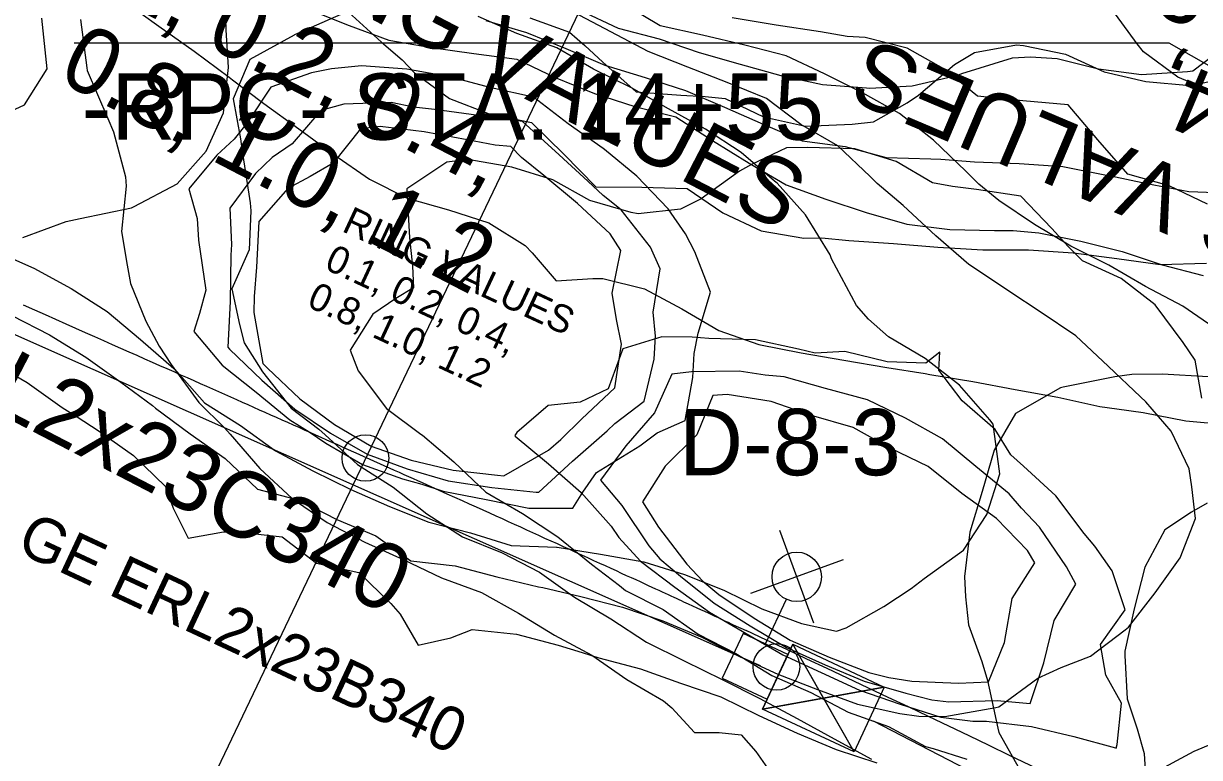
# Model space of a CAD drawing. Extents: x 1638506 to 1658005, y 834807 to 846788.
# Drawn here: x 1639907.1 to 1640119.8, y 842657.5 to 842790.3 of the extents above; entities that cross this region are included whole.
import ezdxf

# ---------------------------------------------------------------- set-up
doc = ezdxf.new("R2010")
doc.units = 0
for name, color, linetype in [('Default', 7, 'Continuous'), ('Old_Level_1', 7, 'Continuous'), ('Old_Level_2', 7, 'Continuous'), ('Scratch_Level_0', 7, 'Continuous')]:
    doc.layers.add(name, color=color, linetype=linetype)

msp = doc.modelspace()

# ---------------------------------------------------------------- linework, layer by layer
at = {"layer": 'Default'}
for p, q in [((1639782.61, 842788.6), (1640040.31, 842674.21)), ((1639916.24, 842786.79), (1640114.24, 842786.79)), ((1640114.23, 842786.79), (1640314.63, 842672.83)), ((1640050, 842681.84), (1640043.89, 842698.63)), ((1640055.36, 842693.27), (1640038.55, 842687.18)), ((1640046.96, 842690.24), (1640046.96, 842690.24)), ((1640041.29, 842678.08), (1640045.07, 842686.19)), ((1640048.49, 842685.98), (1640048.49, 842685.98)), ((1640057.3, 842658.55), (1640046.2, 842678.02)), ((1640062.77, 842670.29), (1640040.72, 842666.28)), ((1640060.76, 842664.16), (1640296.3, 842542.72))]:
    msp.add_line(p, q, dxfattribs=at)
for points in [[(1640041.58, 842668.11), (1640045.34, 842676.19), (1640037.24, 842679.97), (1640033.47, 842671.89)], [(1640057.3, 842658.55), (1640040.72, 842666.28), (1640046.2, 842678.02), (1640062.77, 842670.29)], [(1640051.75, 842668.28), (1640046.2, 842678.02), (1640040.72, 842666.28)], [(1640051.75, 842668.28), (1640062.77, 842670.29), (1640057.3, 842658.55)]]:
    msp.add_lwpolyline(points, close=True, dxfattribs=at)
msp.add_circle((1640046.94, 842690.22), 4.47, dxfattribs=at)
at = {"layer": 'Old_Level_1'}
for points in [[(1640123.18, 842734.8), (1640116.77, 842739.16), (1640109.99, 842742.71), (1640103.36, 842746.6), (1640096.52, 842750.02), (1640089.92, 842753.97), (1640083.5, 842758.31), (1640079.9, 842761.25), (1640077.53, 842763.62), (1640071.7, 842769.21), (1640065.51, 842774.04), (1640058.81, 842777.76), (1640051.97, 842781.2), (1640045.04, 842784.43), (1640037.52, 842786.41), (1640029.91, 842788.21), (1640022.25, 842789.88), (1640015.64, 842793.8)], [(1639958.84, 842792.75), (1639965.95, 842789.92), (1639973.14, 842787.3), (1639980.81, 842785.99), (1639988.54, 842784.86), (1639996.31, 842783.86), (1640003.24, 842780.53), (1640010.33, 842777.64), (1640017.62, 842775.3), (1640025.07, 842773.4), (1640031.67, 842769.16), (1640038.32, 842765.06), (1640045.03, 842761.14), (1640052.22, 842758.52), (1640059.49, 842756.12), (1640066.86, 842754.01), (1640074.65, 842753.05), (1640082.73, 842752.88), (1640086.08, 842752.88), (1640090.7, 842752.41), (1640098.31, 842750.95), (1640105.77, 842749.07), (1640113.03, 842746.65), (1640120.46, 842744.71)], [(1640082.47, 842717.85), (1640081.88, 842718.64), (1640076.36, 842724.9), (1640070.16, 842729.69), (1640063.54, 842733.6), (1640059.93, 842736.8), (1640057.74, 842739.28), (1640053.25, 842747.75), (1640053.01, 842748.47), (1640048.51, 842755.68), (1640043.37, 842761.4), (1640042.92, 842761.8), (1640036.89, 842766.96), (1640030.41, 842771.16), (1640023.71, 842774.89), (1640017.02, 842778.65), (1640010.15, 842782.03), (1640003.53, 842785.93), (1639996.29, 842788.5), (1639989.29, 842791.58)], [(1639990.72, 842790.87), (1639998.06, 842788.67), (1640005.14, 842785.75), (1640012.2, 842782.77), (1640019.52, 842780.52), (1640026.82, 842778.2), (1640033.86, 842775.17), (1640040.87, 842772.07), (1640047.93, 842769.1), (1640055.68, 842768.03), (1640063.1, 842766.05), (1640071.16, 842765.82), (1640072.97, 842765.79), (1640079.11, 842765.3), (1640087.14, 842765), (1640095.08, 842764.44), (1640102.67, 842762.92), (1640103.77, 842762.72), (1640110.25, 842761.39), (1640117.85, 842759.92), (1640125.88, 842759.6)], [(1640119.09, 842700.77), (1640118.43, 842706.51), (1640117.91, 842709.77), (1640114.68, 842716.56), (1640110.07, 842721.86), (1640109.13, 842722.76), (1640103.29, 842728.35), (1640097.4, 842733.8), (1640090.98, 842738.14), (1640085.45, 842741.78), (1640084.53, 842742.42), (1640078.09, 842746.71), (1640072.08, 842751.92), (1640066.19, 842757.4), (1640061.51, 842761.39), (1640060.2, 842762.65), (1640054.34, 842768.18), (1640047.69, 842772.03), (1640041.46, 842776.75), (1640034.36, 842779.65), (1640027.21, 842782.41), (1640020.09, 842785.24), (1640013.29, 842788.77), (1640006.53, 842792.36)], [(1640007.69, 842792.74), (1640014.62, 842789.43), (1640022.06, 842787.5), (1640029.31, 842785.04), (1640036.69, 842782.97), (1640044.07, 842780.87), (1640051.62, 842779.25), (1640059.54, 842778.64), (1640060.14, 842778.6), (1640067.82, 842779.01), (1640076.1, 842780.93), (1640076.78, 842781.27), (1640085.95, 842784.08), (1640089.24, 842784.29), (1640094.06, 842784), (1640101.5, 842782.08), (1640109.28, 842781.09), (1640117.61, 842781.61), (1640118.59, 842781.75), (1640125.83, 842787.25)], [(1640028.15, 842726.3), (1640028.37, 842730.6), (1640029.09, 842734.3), (1640031.32, 842741.7), (1640028.52, 842749.02), (1640026.81, 842752.24), (1640023.7, 842756.77), (1640018.01, 842762.68), (1640012.19, 842767.5), (1640011.92, 842767.71), (1640005.56, 842772.17), (1639999.34, 842776.95), (1639991.69, 842778.64), (1639984.18, 842780.64), (1639983.85, 842780.72), (1639976.41, 842782.07), (1639968.23, 842782.63), (1639962.76, 842782.11), (1639959.19, 842781.35), (1639951.79, 842778.79), (1639947.55, 842772.32), (1639945.18, 842769.39), (1639942.02, 842766.46), (1639936.96, 842760.38), (1639938.49, 842755.06), (1639938.72, 842751.12), (1639940.04, 842742.06), (1639938.9, 842737.84), (1639937.89, 842734.62), (1639943, 842728.53), (1639949.15, 842723.61), (1639955.27, 842718.64), (1639958.73, 842716.46), (1639961.74, 842714.4), (1639968.38, 842710.56), (1639975.6, 842707.94), (1639979.11, 842706.96), (1639983, 842705.71), (1639990.75, 842704.21), (1639998.47, 842702.67), (1640006.42, 842702.67), (1640008.24, 842705.51), (1640010.73, 842709.1), (1640018.53, 842713.9), (1640021.69, 842716.26), (1640026.74, 842718.51), (1640028.15, 842726.3)], [(1640021.15, 842729.56), (1640021.39, 842733.72), (1640020.98, 842738.08), (1640022.26, 842745.92), (1640020.46, 842749.83), (1640015.18, 842756.6), (1640011.93, 842759.18), (1640009.16, 842761.79), (1640003.23, 842767.19), (1639997.31, 842772.6), (1639989.37, 842773.66), (1639981.42, 842774.73), (1639977.64, 842775.17), (1639973.58, 842776), (1639964.99, 842775.69), (1639960.84, 842774.56), (1639955.66, 842768.54), (1639952.06, 842766.05), (1639949.02, 842763.2), (1639944.39, 842756.91), (1639944.71, 842750.3), (1639944.59, 842748.38), (1639944.42, 842740.02), (1639944.05, 842731.75), (1639944.34, 842731.4), (1639950.17, 842725.8), (1639956.16, 842720.54), (1639962.57, 842716.2), (1639969.25, 842712.42), (1639976.44, 842709.73), (1639983.89, 842707.6), (1639991.77, 842706.4), (1639999.81, 842705.54), (1640000.26, 842705.54), (1640006.36, 842711.14), (1640012.65, 842716.64), (1640014.05, 842717.97), (1640019.32, 842721.97), (1640021.15, 842729.56)], [(1640015.26, 842732.31), (1640014.36, 842736.76), (1640013.54, 842741.55), (1640015.11, 842749.26), (1640013.16, 842752.28), (1640007.27, 842757.75), (1640001.18, 842762.79), (1639997.17, 842766.07), (1639995.19, 842768.04), (1639992.4, 842768.29), (1639987.31, 842769.25), (1639979.54, 842770.68), (1639971.56, 842771.68), (1639968, 842771.23), (1639963.1, 842765.07), (1639958.9, 842762.62), (1639954.91, 842760.45), (1639949.65, 842754.46), (1639949.19, 842746.24), (1639948.78, 842740.93), (1639948.73, 842738.01), (1639950.34, 842728.82), (1639951.19, 842727.99), (1639957.04, 842722.43), (1639963.32, 842717.8), (1639969.93, 842713.86), (1639977.19, 842711.33), (1639984.77, 842709.5), (1639992.79, 842708.59), (1639993.97, 842708.47), (1640002.05, 842713.15), (1640004.25, 842715.06), (1640008.06, 842718.79), (1640014.06, 842724.43), (1640015.26, 842732.31)], [(1639901.96, 842749.12), (1639908.95, 842746.02), (1639915.7, 842742.39), (1639922.19, 842738.21), (1639928.26, 842733.12), (1639934.27, 842727.92), (1639934.37, 842727.82), (1639939.83, 842721.72), (1639946.34, 842717.58), (1639952.64, 842713.01), (1639959.4, 842709.4), (1639966.27, 842706.02), (1639973.27, 842702.94), (1639980.38, 842700.08), (1639987.94, 842698.18), (1639995.29, 842695.86), (1640003.47, 842695.6), (1640003.61, 842695.59), (1640011.46, 842694.32), (1640019.26, 842692.95), (1640026.63, 842690.66), (1640033.75, 842687.82), (1640040.62, 842684.46), (1640047.82, 842681.8), (1640054.14, 842680.41), (1640055.89, 842681.01), (1640062.71, 842684.86), (1640067.66, 842688.13), (1640069.99, 842689.91), (1640077.11, 842695.02), (1640081.31, 842701.51), (1640083.7, 842708.83), (1640082.47, 842717.85)], [(1639904.98, 842737.51), (1639911.79, 842734), (1639918.35, 842729.97), (1639924.69, 842725.45), (1639930.38, 842721.24), (1639930.92, 842720.73), (1639937.2, 842716.09), (1639943.56, 842711.63), (1639949.41, 842706.07), (1639956.94, 842704.11), (1639963.75, 842700.61), (1639970.8, 842697.64), (1639977.14, 842693.14), (1639985.16, 842692.24), (1639992.67, 842690.23), (1640000.25, 842688.4), (1640001, 842688.31), (1640007.88, 842686.66), (1640015.42, 842684.71), (1640022.72, 842682.27), (1640029.78, 842679.32), (1640036.59, 842675.81), (1640043.53, 842672.59), (1640050.7, 842669.86), (1640057.9, 842667.21), (1640065.56, 842665.53), (1640069, 842665.04), (1640073.73, 842664.95), (1640082.93, 842666.59), (1640083.51, 842666.72), (1640090.55, 842671.88), (1640094.74, 842673.81), (1640100.09, 842675.87), (1640106.36, 842680.61), (1640106.97, 842681.1), (1640111.75, 842687.31), (1640116.29, 842693.64), (1640119.09, 842700.77)], [(1639901.09, 842729.16), (1639907.75, 842725.34), (1639914.09, 842720.83), (1639916.76, 842719.15), (1639920.59, 842716.67), (1639926.94, 842712.18), (1639932.75, 842706.54), (1639934.11, 842702.62), (1639936.85, 842697.24), (1639943.25, 842698.36), (1639945.8, 842698.34), (1639953.83, 842697.46), (1639960.05, 842692.69), (1639967.7, 842690.99), (1639973.54, 842685.41), (1639975.2, 842683.46), (1639978.45, 842677.84), (1639984.34, 842679.2), (1639988.21, 842680.67), (1639996.27, 842679.85), (1640003.79, 842677.87), (1640008.15, 842676.54), (1640011.16, 842675.57), (1640018.68, 842673.61), (1640025.89, 842670.97), (1640033.18, 842668.49), (1640040.05, 842665.13), (1640047, 842661.93), (1640054.07, 842659), (1640061.4, 842656.61)], [(1640121.34, 842726.38), (1640113.12, 842726.85), (1640107.57, 842726.81), (1640104.47, 842726.41), (1640095.14, 842724.5), (1640094.65, 842724.39), (1640086.52, 842719.74), (1640082.62, 842713.12), (1640080.5, 842705.67), (1640078.23, 842698.29), (1640077.27, 842690.29), (1640077.48, 842686.63), (1640077.98, 842681.52), (1640080.44, 842674.88), (1640081.45, 842671.46), (1640083.28, 842662.87), (1640083.47, 842662.08), (1640087.79, 842654.44)], [(1640121.19, 842703.57), (1640118.36, 842701.89), (1640113.54, 842698.7), (1640109.88, 842691.97), (1640107.95, 842684.43), (1640106.27, 842676.77), (1640106.28, 842675.99), (1640106.68, 842668.14), (1640108.54, 842662.72), (1640109.75, 842658.26), (1640110.33, 842649.55), (1640110.6, 842649.03), (1640115.26, 842640.92), (1640118.37, 842637.36), (1640120.95, 842635.04)], [(1640111.09, 842654.56), (1640118.85, 842658.68), (1640122.12, 842660.1)]]:
    msp.add_lwpolyline(points, dxfattribs=at)
msp.add_circle((1639968.92, 842711.71), 4.21, dxfattribs=at)
at = {"layer": 'Old_Level_2'}
msp.add_line((1640060.26, 842902.7), (1639915.76, 842600.41), dxfattribs=at)
msp.add_arc((1638364.53, 839083.08), 3967.5, 61.30704, 65.05582, dxfattribs=at)
msp.add_open_spline([(1639907.01, 842739.41), (1639928.88, 842729.71), (1639950.74, 842720.02), (1639983.45, 842705.34), (1639999.78, 842697.97), (1640018.79, 842689.27), (1640026.93, 842685.51), (1640032.35, 842683.01), (1640035.05, 842681.75), (1640037.76, 842680.49)], degree=3, dxfattribs=at)
at = {"layer": 'Scratch_Level_0'}
for points in [[(1639944.12, 842782.34), (1639943.7, 842789.18), (1639943.64, 842791.21), (1639943.97, 842799.66), (1639943.62, 842805.63), (1639943.25, 842808.65), (1639940.71, 842816.63), (1639939.36, 842819.3), (1639936.1, 842824.35), (1639931.11, 842831.34), (1639930.06, 842832.75), (1639925.73, 842837.57), (1639920.08, 842843.29), (1639914.04, 842848.27), (1639910.47, 842851.55), (1639908.21, 842853.63), (1639902.07, 842858.41)], [(1639925.15, 842794.38), (1639931.53, 842789.84), (1639937.91, 842785.29), (1639944.24, 842780.6), (1639944.9, 842780.12), (1639950.53, 842775.85), (1639956.88, 842771.24), (1639963.22, 842766.59), (1639969.64, 842762.12), (1639976.48, 842758.68), (1639983.92, 842756.61), (1639991.23, 842754.26), (1639997.8, 842750.15), (1639999.07, 842748.83), (1640003.4, 842743.76), (1640010.05, 842744.18), (1640011.88, 842744.17), (1640019.4, 842742.31), (1640026.17, 842738.69), (1640032.83, 842734.78), (1640040.06, 842732.25), (1640047.73, 842730.75), (1640055.48, 842729.43), (1640063.21, 842728.06), (1640070.19, 842726.98), (1640071.01, 842726.84), (1640078.77, 842725.55), (1640086.47, 842724.12), (1640094.18, 842722.7), (1640101.77, 842721.01), (1640104.82, 842720.6), (1640109.62, 842719.93), (1640117.31, 842718.45), (1640125.31, 842717.74)], [(1639900.56, 842772.52), (1639907.27, 842775.62), (1639911.34, 842782.13), (1639910.36, 842791.26)], [(1639917.38, 842791.04), (1639918.52, 842782.31), (1639918.58, 842781.79), (1639922.35, 842773.09), (1639923.36, 842770.69), (1639925.52, 842762.58), (1639925.64, 842760.89), (1639924.82, 842752.7), (1639925.82, 842746.57), (1639926.4, 842743.25), (1639929.19, 842736.46), (1639931.61, 842731.92), (1639933.76, 842728.65), (1639938.78, 842721.73), (1639943.43, 842717.16), (1639944.45, 842716.05), (1639949.82, 842709.8), (1639955.65, 842704.41), (1639961.99, 842700.03), (1639968.78, 842696.5), (1639975.75, 842693.33), (1639982.66, 842690.03), (1639989.9, 842687.38), (1639996.59, 842683.67), (1640003.13, 842679.65), (1640009.88, 842676.05), (1640016.22, 842671.68), (1640022.84, 842667.81), (1640024.34, 842666.52), (1640028.47, 842662.06), (1640032.89, 842662.08), (1640036.89, 842661.66), (1640039.52, 842658.63), (1640042.05, 842655.01)], [(1639965.01, 842792.16), (1639956.09, 842788.26), (1639956.01, 842788.22), (1639947.98, 842783.77), (1639944.99, 842776.7), (1639946.31, 842769.43), (1639946.64, 842767.22), (1639948.06, 842757.86), (1639948.16, 842756.39), (1639947.88, 842749.34), (1639944.77, 842742.33), (1639946.12, 842735.87), (1639947.01, 842732.55), (1639950.3, 842727.31), (1639955.51, 842720.75), (1639960.5, 842716.92), (1639961.63, 842715.93), (1639967.46, 842710.56), (1639973.94, 842706.44), (1639980.05, 842701.62), (1639986.5, 842697.43), (1639993.64, 842694.57), (1640000.43, 842691.06), (1640006.71, 842686.55), (1640013.28, 842682.6), (1640019.73, 842678.43), (1640026.57, 842675), (1640033.46, 842671.66), (1640040.27, 842668.19), (1640047.03, 842664.6), (1640053.73, 842660.9), (1640060.46, 842657.27)], [(1639965.83, 842792.33), (1639971.84, 842786.91), (1639975.59, 842783.72), (1639977.79, 842781.35), (1639984.13, 842776.71), (1639991.28, 842773.98), (1639998.93, 842772.42), (1640004.81, 842766.68), (1640010.61, 842760.77), (1640018.89, 842760.71), (1640027.1, 842760.47), (1640033.54, 842756.06), (1640040.47, 842752.81), (1640048.22, 842751.48), (1640051.45, 842751.54), (1640056.35, 842751.07), (1640064.43, 842750.51), (1640072.45, 842749.83), (1640075.52, 842749.65), (1640080.57, 842749.38), (1640088.87, 842749.37), (1640096.96, 842748.85), (1640096.99, 842748.85), (1640104.82, 842747.8), (1640112.67, 842746.71), (1640121.05, 842746.96)], [(1639998.64, 842791.32), (1640005.84, 842788.71), (1640008.63, 842786.33), (1640011.86, 842783.31), (1640017.89, 842777.94), (1640025.95, 842777.34), (1640030.36, 842777.11), (1640034.01, 842776.76), (1640040.9, 842773.4), (1640048.5, 842771.73), (1640056.97, 842772.11), (1640060.82, 842772.5), (1640066.91, 842775.97), (1640068.96, 842777.36), (1640075.5, 842782.89), (1640079.08, 842785.07), (1640086.66, 842786.47), (1640087.93, 842786.35), (1640095.57, 842784.75), (1640102.52, 842781.56), (1640110.1, 842779.83), (1640118.1, 842779.11), (1640121.87, 842779.85)], [(1640121.22, 842757.64), (1640114.3, 842760.92), (1640106.8, 842763.07), (1640101.39, 842769.25), (1640096.06, 842775.59), (1640087.81, 842776.3), (1640079.64, 842777.18), (1640073.57, 842782.08), (1640066.91, 842785.85), (1640059.29, 842787.78), (1640056.06, 842787.97), (1640051.21, 842788.82), (1640043.21, 842790.01), (1640035.26, 842791.31)], [(1640123, 842777.66), (1640115.89, 842780.57), (1640109.66, 842785.18), (1640108.5, 842786.6), (1640104.58, 842791.99)], [(1639906.92, 842751.57), (1639914.8, 842754.47), (1639917.34, 842755.03), (1639926.62, 842756.95), (1639927.08, 842757.19), (1639934.88, 842761.28), (1639940.09, 842767.19), (1639943.27, 842774.16), (1639944.12, 842782.34)], [(1640120.21, 842722.51), (1640119, 842729.42), (1640116.85, 842732.63), (1640111.75, 842739.41), (1640105.62, 842744.2), (1640098.64, 842747.37), (1640096.04, 842749.96), (1640093.06, 842753.21), (1640087.47, 842759.05), (1640079.48, 842760.27), (1640075.1, 842760.84), (1640071.49, 842761.47), (1640064.89, 842765.36), (1640057.44, 842767.62), (1640048.96, 842767.9), (1640045.09, 842767.81), (1640038.74, 842764.82), (1640036.6, 842763.6), (1640029.65, 842758.59), (1640025.91, 842756.7), (1640018.24, 842755.89), (1640016.98, 842756.11), (1640009.5, 842758.3), (1640002.81, 842762.02), (1639995.39, 842764.34), (1639987.47, 842765.68), (1639983.65, 842765.24), (1639976.39, 842760.39), (1639976.88, 842751.51), (1639977.46, 842746.4), (1639977.64, 842742.5), (1639974.41, 842740.54), (1639970.26, 842737.71), (1639966.17, 842731.22), (1639967.61, 842727.45), (1639972.7, 842720.64), (1639978.93, 842716.04), (1639979.22, 842715.82), (1639984.93, 842711), (1639990.72, 842705.55), (1639997.33, 842701.68), (1640003.75, 842697.46), (1640009.81, 842692.53), (1640014.9, 842688.67), (1640015.94, 842687.72), (1640022.8, 842684.33), (1640029.1, 842679.87), (1640035.91, 842676.38), (1640042.45, 842672.37), (1640049.49, 842669.33), (1640056.25, 842665.76), (1640063.53, 842663.17), (1640070.25, 842659.51), (1640071.62, 842659.2), (1640077.7, 842657.26)], [(1640104.7, 842659.26), (1640104.92, 842659.88), (1640105.68, 842667.37), (1640102.83, 842672.44), (1640101.88, 842677.97), (1640106.33, 842684.28), (1640104.02, 842691.33), (1640100.83, 842695.75), (1640098.9, 842698.08), (1640093.8, 842704.85), (1640087.98, 842710.25), (1640085.64, 842712.26), (1640082.81, 842716.89), (1640076.88, 842722.07), (1640072.65, 842727.63), (1640072.82, 842730.84), (1640070.29, 842728.86), (1640063.3, 842729.12), (1640055.66, 842731), (1640050.24, 842730.65), (1640047.25, 842731.41), (1640039.49, 842733.06), (1640031.02, 842733.35), (1640028, 842733.58), (1640022.55, 842733.64), (1640015.45, 842731.48), (1640012.85, 842724.21), (1640007.78, 842721.81), (1640002, 842721.23), (1639996.3, 842716.3), (1639995.92, 842715.76), (1639995.98, 842715.69), (1640002.01, 842710.68), (1640007.92, 842705.48), (1640013.38, 842699.38), (1640014.77, 842697.35), (1640018.7, 842693.04), (1640024.89, 842688.37), (1640031.16, 842683.83), (1640037.77, 842679.96), (1640044.39, 842676.1), (1640051.35, 842672.9), (1640058.31, 842669.72), (1640065.63, 842667.21), (1640073.01, 842664.83), (1640078.81, 842664.09), (1640081.26, 842664.12), (1640089.39, 842663.16), (1640097.05, 842661.32), (1640104.61, 842659.27), (1640104.7, 842659.26)], [(1640097.42, 842688.91), (1640095.75, 842692.02), (1640090.86, 842699.19), (1640087.61, 842702.62), (1640085.38, 842705.25), (1640079.32, 842710.16), (1640073.31, 842715.2), (1640066.61, 842718.9), (1640059.73, 842722.25), (1640052.16, 842724.27), (1640044.65, 842726.4), (1640041.22, 842726.72), (1640036.55, 842727.4), (1640027.87, 842727.28), (1640024.37, 842726.85), (1640021.21, 842719.87), (1640016.04, 842713.94), (1640011.45, 842707.7), (1640015.32, 842703.13), (1640020.16, 842695.85), (1640022.2, 842693.49), (1640025.91, 842690.32), (1640031.99, 842685.43), (1640038.5, 842681.37), (1640045.08, 842677.43), (1640052.08, 842674.31), (1640059.15, 842671.33), (1640066.64, 842669.17), (1640071.37, 842667.95), (1640074.47, 842667.64), (1640083.21, 842667.87), (1640089.18, 842667.32), (1640091.64, 842674.67), (1640093.51, 842682.31), (1640097.42, 842688.91)], [(1640090, 842692.76), (1640088.66, 842694.96), (1640083.06, 842700.78), (1640076.79, 842705.29), (1640070.7, 842710.16), (1640063.82, 842713.51), (1640057.12, 842717.21), (1640049.63, 842719.39), (1640042.33, 842721.93), (1640034.35, 842723.17), (1640031.78, 842723), (1640028.85, 842715.9), (1640023.14, 842710.25), (1640019.01, 842703.77), (1640021.9, 842699.19), (1640027.04, 842692.5), (1640029.97, 842689.46), (1640032.83, 842687.04), (1640039.23, 842682.77), (1640045.77, 842678.77), (1640052.81, 842675.72), (1640059.98, 842672.94), (1640063.61, 842671.99), (1640067.77, 842671.34), (1640076.21, 842670.98), (1640081.62, 842671.25), (1640084.54, 842678.35), (1640085.88, 842686.28), (1640090, 842692.76)]]:
    msp.add_lwpolyline(points, dxfattribs=at)
msp.add_circle((1640043.26, 842673.93), 4.21, dxfattribs=at)

# ---------------------------------------------------------------- texts
at = {"layer": 'Default'}
for s, p in [('-RPC- STA. 14+55', (1639917.62, 842769.28)), ('D-8-3', (1640025.63, 842708.59))]:
    msp.add_text(s, height=12, dxfattribs=at).set_placement(p)
at = {"layer": 'Old_Level_1'}
for s, height, p in [('RING VALUES', 5, (1639964.45, 842752.81)), ('0.1, 0.2, 0.4,', 5, (1639961.28, 842746.01)), ('0.8, 1.0, 1.2', 5, (1639958.11, 842739.21)), ('GE ERL2x23B340', 8, (1639905.47, 842694.93))]:
    msp.add_text(s, height=height, rotation=335, dxfattribs=at).set_placement(p)
at = {"layer": 'Scratch_Level_0'}
for s, rotation, p in [('RING VALUES', 332.5519, (1639948.51, 842802.25)), ('0.1, 0.2, 0.4,', 332.5519, (1639911.84, 842801.01)), ('0.8, 1.0, 1.2', 157.0176, (1640193.55, 842770.47)), ('0.8, 1.0, 1.2', 332.5519, (1639912.92, 842780.17)), ('RING VALUES', 157.0176, (1640159.79, 842745.68)), ('0.1, 0.2, 0.4,', 157.0176, (1640196.25, 842749.77)), ('GE ERL2x23C340', 332.5519, (1639855.84, 842743.98))]:
    msp.add_text(s, height=12, rotation=rotation, dxfattribs=at).set_placement(p)

doc.saveas('drawing.dxf')
